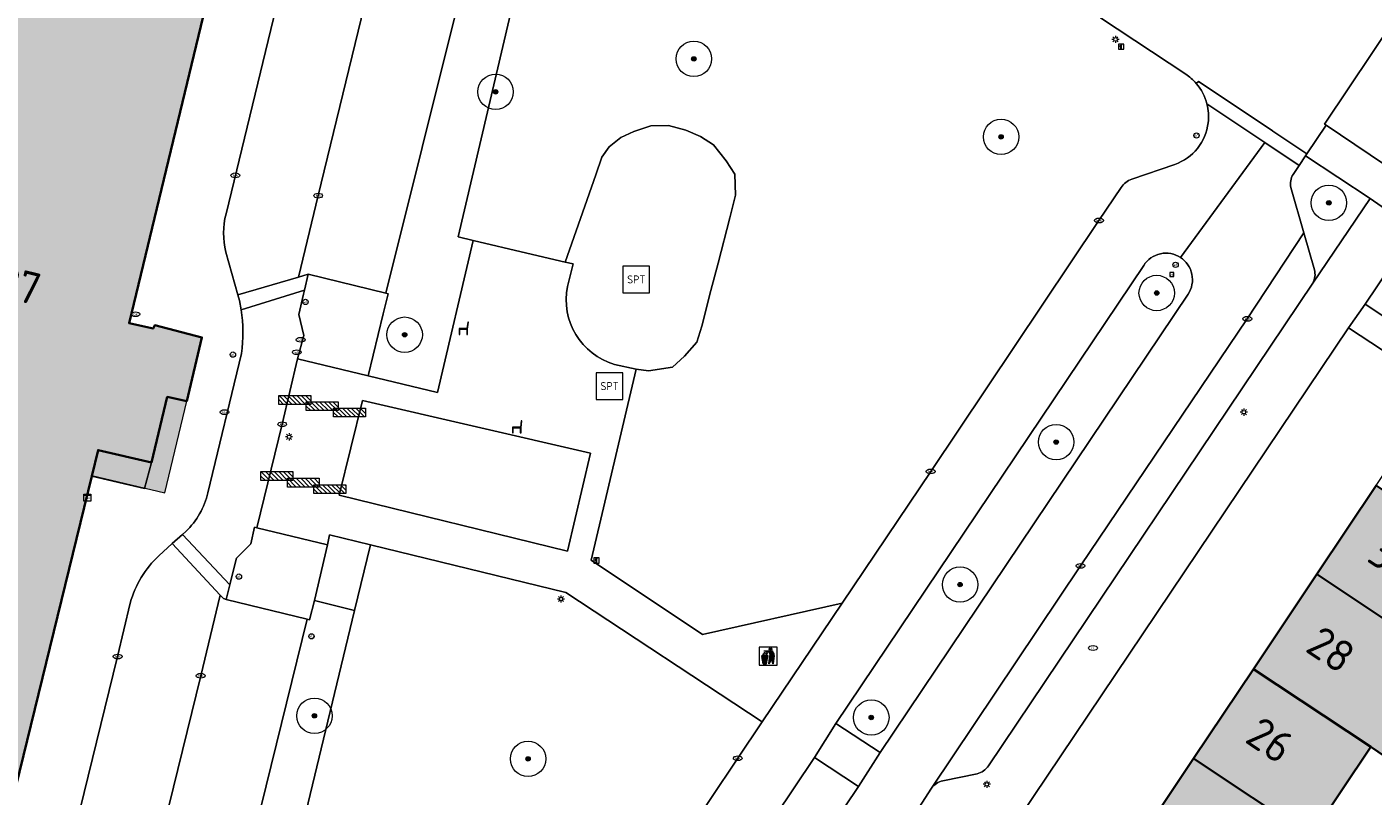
# Model space of a CAD drawing. Header units: metres. Extents: x 125349 to 128236, y 501602 to 503797.
# Tile 371 of 656: x 126726 to 126802, y 502394 to 502437. Entities that reach past the tile are written whole.
import ezdxf
from ezdxf.enums import TextEntityAlignment as Align

# ---------------------------------------------------------------- set-up
doc = ezdxf.new("R2010")
doc.units = ezdxf.units.M
doc.layers.get('0').update_dxf_attribs({"linetype": 'CONTINUOUS'})
for name, color, linetype, lineweight in [('B-WE-GR-BEPLANTING_CULTUUR_BODEMBEDEKKER-GV', 90, 'CONTINUOUS', 18), ('B-WE-GR-BEPLANTING_CULTUUR_HEESTERS-GV', 90, 'CONTINUOUS', 18), ('B-WE-GR-BOOM-S-500', 90, 'CONTINUOUS', 18), ('B-WE-IE-AFVAL APART PLAATS-S', 7, 'CONTINUOUS', 18), ('B-WE-IE-MEUBILAIR-S', 7, 'CONTINUOUS', 18), ('B-WE-IE-MEUBILAIR_WEGMEUBILAIR-S', 7, 'CONTINUOUS', 18), ('B-WE-OG-BEBOUWING-GV', 7, 'CONTINUOUS', 35), ('B-WE-OG-BEBOUWING-T18', 10, 'CONTINUOUS', 18), ('B-WE-OG-BEBOUWING_LUIFEL-GV', 7, 'CONTINUOUS', 18), ('B-WE-OG-TERREIN_BEGROEID-GV', 7, 'CONTINUOUS', 18), ('B-WE-OG-TERREIN_ERF-GV', 7, 'CONTINUOUS', 18), ('B-WE-VH-ONVERHARD_BOOMSCHORS-GV', 210, 'CONTINUOUS', 18), ('B-WE-VH-OPENVERHARDING-GV', 90, 'CONTINUOUS', 18), ('B-WE-VH-OPENVERHARDING_BETONSTRAATSTEEN-GV', 90, 'CONTINUOUS', 18), ('B-WE-VH-OPENVERHARDING_TEGEL-GV', 90, 'CONTINUOUS', 18)]:
    doc.layers.add(name, color=color, linetype=linetype, lineweight=lineweight)
doc.layers.add('B-WE-OG-BEBOUWING-V', color=7, linetype='CONTINUOUS', lineweight=18, true_color=0xcc646e)
doc.layers.add('B-WE-OG-BEBOUWING_LUIFEL-V', color=7, linetype='CONTINUOUS', lineweight=18, true_color=0xcc646e)
doc.styles.add('NLCS-ISO', font='NLCS-ISO.ttf')
doc.styles.add('NLCS-ISO-M1000-T18', font='NLCS-ISO.ttf', dxfattribs={"height": 1.8})

# ---------------------------------------------------------------- blocks, each defined once
blk = doc.blocks.new('SIE-AFVAL APART PLAATS-SO')
h = blk.add_hatch(color=256)
h.dxf.hatch_style = 1
h.paths.add_polyline_path([(-0.09, 0.07), (-1.76, 0.07, 0.819081), (-1.79, -0.09), (-1.4, -2.19, 0.36153), (-1.37, -2.21), (-0.47, -2.21, 0.36153), (-0.44, -2.19), (-0.05, -0.09, 0.819081)])
h.paths.add_polyline_path([(-0.16, -0.1), (-0.2, -0.33), (-0.49, -0.33), (-0.47, -0.1)], flags=16)
h.paths.add_polyline_path([(-0.55, -0.1), (-0.58, -0.33), (-0.87, -0.33), (-0.87, -0.1)], flags=16)
h.paths.add_polyline_path([(-0.22, -0.42), (-0.27, -0.73), (-0.53, -0.73), (-0.5, -0.42)], flags=16)
h.paths.add_polyline_path([(-0.58, -0.42), (-0.61, -0.73), (-0.87, -0.73), (-0.87, -0.42)], flags=16)
h.paths.add_polyline_path([(-0.95, -0.1), (-0.95, -0.33), (-1.27, -0.33), (-1.29, -0.1)], flags=16)
h.paths.add_polyline_path([(-0.95, -0.42), (-0.95, -0.73), (-1.23, -0.73), (-1.26, -0.42)], flags=16)
h.paths.add_polyline_path([(-0.29, -0.83), (-0.34, -1.09), (-0.56, -1.09), (-0.54, -0.83)], flags=16)
h.paths.add_polyline_path([(-0.62, -0.83), (-0.65, -1.09), (-0.87, -1.09), (-0.87, -0.83)], flags=16)
h.paths.add_polyline_path([(-0.95, -0.83), (-0.95, -1.09), (-1.2, -1.09), (-1.22, -0.83)], flags=16)
h.paths.add_polyline_path([(-1.35, -0.33), (-1.64, -0.33), (-1.69, -0.1), (-1.37, -0.1)], flags=16)
h.paths.add_polyline_path([(-1.34, -0.42), (-1.31, -0.73), (-1.57, -0.73), (-1.63, -0.42)], flags=16)
h.paths.add_polyline_path([(-0.36, -1.18), (-0.41, -1.44), (-0.6, -1.44), (-0.57, -1.18)], flags=16)
h.paths.add_polyline_path([(-0.65, -1.18), (-0.68, -1.44), (-0.87, -1.44), (-0.87, -1.18)], flags=16)
h.paths.add_polyline_path([(-1.3, -0.83), (-1.28, -1.09), (-1.5, -1.09), (-1.55, -0.83)], flags=16)
h.paths.add_polyline_path([(-0.95, -1.18), (-0.95, -1.44), (-1.17, -1.44), (-1.19, -1.18)], flags=16)
h.paths.add_polyline_path([(-0.42, -1.53), (-0.47, -1.79), (-0.63, -1.79), (-0.6, -1.53)], flags=16)
h.paths.add_polyline_path([(-1.27, -1.18), (-1.25, -1.44), (-1.44, -1.44), (-1.49, -1.18)], flags=16)
h.paths.add_polyline_path([(-0.69, -1.53), (-0.71, -1.79), (-0.87, -1.79), (-0.87, -1.53)], flags=16)
h.paths.add_polyline_path([(-0.95, -1.53), (-0.95, -1.79), (-1.13, -1.79), (-1.16, -1.53)], flags=16)
h.paths.add_polyline_path([(-1.24, -1.53), (-1.22, -1.79), (-1.37, -1.79), (-1.42, -1.53)], flags=16)
h.paths.add_polyline_path([(-0.49, -1.89), (-0.53, -2.13), (-0.66, -2.13), (-0.64, -1.89)], flags=16)
h.paths.add_polyline_path([(-0.72, -1.89), (-0.74, -2.13), (-0.87, -2.13), (-0.87, -1.89)], flags=16)
h.paths.add_polyline_path([(-0.95, -1.89), (-0.95, -2.13), (-1.1, -2.13), (-1.12, -1.89)], flags=16)
h.paths.add_polyline_path([(-1.21, -1.89), (-1.18, -2.13), (-1.31, -2.13), (-1.35, -1.89)], flags=16)
h.paths.add_polyline_path([(-0.19, 0.78, -0.01173), (-0.3, 0.78, -0.148797), (-0.42, 1.03, -0.136076), (-0.69, 0.87), (-0.78, 0.85, -0.038293), (-1.14, 0.96), (-1.19, 0.81, -0.243822), (-1.56, 0.45, 0.344326), (-1, 0.22, -0.139345), (-0.6, 0.22, 0.618436), (-0.56, 0.27, -0.441494), (-0.47, 0.44, 0.309048)])
h.paths.add_polyline_path([(-0.49, 0.51, 0.351556), (-0.64, 0.31, 0.121061), (-1.02, 0.29, -0.288745), (-1.45, 0.42, 0.203599), (-1.12, 0.79), (-1.09, 0.87, 0.083075), (-0.28, 0.71, -0.242261)], flags=16)
h.paths.add_polyline_path([(-0.4, 0.79, -0.023345), (-0.63, 0.82, 0.07081), (-0.46, 0.9, 0.059965)], flags=16)
h.paths.add_polyline_path([(1.12, 1.48), (-1.07, 1.48, 0.860559), (-1.08, 1.42), (0.29, 1, -0.146703), (0.53, 0.28, 0.421968), (0.56, 0.25), (1.6, 0.31, 0.450293), (1.63, 0.34, 0.122241)])
h.paths.add_polyline_path([(0.26, 1.93, 1), (1.07, 1.93, 1)])
h.paths.add_polyline_path([(1.65, 0.15, 0.429303), (1.62, 0.18), (0.55, 0.23, 0.38429), (0.51, 0.2), (0.16, -2.16, 0.83726), (0.22, -2.18), (0.99, -0.78, -0.688204), (1.05, -0.78), (1.36, -2.14, 0.84934), (1.42, -2.14)])
for p, q in [((-0.09, 0.07), (-1.76, 0.07)), ((-1.4, -2.19), (-1.79, -0.09)), ((-1.37, -0.1), (-1.69, -0.1)), ((-1.64, -0.33), (-1.69, -0.1)), ((-1.64, -0.33), (-1.35, -0.33)), ((-1.63, -0.42), (-1.34, -0.42)), ((-1.57, -0.73), (-1.63, -0.42)), ((-1.57, -0.73), (-1.31, -0.73)), ((-1.55, -0.83), (-1.3, -0.83)), ((-1.5, -1.09), (-1.55, -0.83)), ((-1.5, -1.09), (-1.28, -1.09)), ((-1.49, -1.18), (-1.27, -1.18)), ((-1.44, -1.44), (-1.49, -1.18)), ((-1.44, -1.44), (-1.25, -1.44)), ((-1.42, -1.53), (-1.24, -1.53)), ((-1.37, -1.79), (-1.42, -1.53)), ((-1.37, -1.79), (-1.22, -1.79)), ((-1.37, -2.21), (-0.47, -2.21)), ((-1.31, -2.13), (-1.35, -1.89)), ((-1.35, -1.89), (-1.21, -1.89)), ((-1.31, -2.13), (-1.18, -2.13)), ((-0.95, -0.1), (-1.29, -0.1)), ((-1.27, -0.33), (-0.95, -0.33)), ((-1.26, -0.42), (-0.95, -0.42)), ((-1.23, -0.73), (-0.95, -0.73)), ((-1.22, -0.83), (-0.95, -0.83)), ((-1.2, -1.09), (-0.95, -1.09)), ((-1.19, -1.18), (-0.95, -1.18)), ((-1.17, -1.44), (-0.95, -1.44)), ((-1.16, -1.53), (-0.95, -1.53)), ((-1.13, -1.79), (-0.95, -1.79)), ((-1.12, -1.89), (-0.95, -1.89)), ((-1.1, -2.13), (-0.95, -2.13)), ((-0.95, -0.1), (-0.95, -0.33)), ((-0.95, -0.42), (-0.95, -0.73)), ((-0.95, -0.83), (-0.95, -1.09)), ((-0.95, -1.18), (-0.95, -1.44)), ((-0.95, -1.53), (-0.95, -1.79)), ((-0.95, -1.89), (-0.95, -2.13)), ((-0.87, -0.1), (-0.87, -0.33)), ((-0.55, -0.1), (-0.87, -0.1)), ((-0.87, -0.33), (-0.58, -0.33)), ((-0.87, -0.42), (-0.87, -0.73)), ((-0.87, -0.42), (-0.58, -0.42)), ((-0.87, -0.73), (-0.61, -0.73)), ((-0.87, -0.83), (-0.62, -0.83)), ((-0.87, -0.83), (-0.87, -1.09)), ((-0.87, -1.09), (-0.65, -1.09)), ((-0.87, -1.18), (-0.65, -1.18)), ((-0.87, -1.18), (-0.87, -1.44)), ((-0.87, -1.44), (-0.68, -1.44)), ((-0.87, -1.53), (-0.69, -1.53)), ((-0.87, -1.53), (-0.87, -1.79)), ((-0.87, -1.79), (-0.71, -1.79)), ((-0.87, -1.89), (-0.87, -2.13)), ((-0.87, -1.89), (-0.72, -1.89)), ((-0.87, -2.13), (-0.74, -2.13)), ((-0.66, -2.13), (-0.53, -2.13)), ((-0.64, -1.89), (-0.49, -1.89)), ((-0.63, -1.79), (-0.47, -1.79)), ((-0.6, -1.44), (-0.41, -1.44)), ((-0.6, -1.53), (-0.42, -1.53)), ((-0.57, -1.18), (-0.36, -1.18)), ((-0.56, -1.09), (-0.34, -1.09)), ((-0.54, -0.83), (-0.29, -0.83)), ((-0.53, -0.73), (-0.27, -0.73)), ((-0.53, -2.13), (-0.49, -1.89)), ((-0.5, -0.42), (-0.22, -0.42)), ((-0.49, -0.33), (-0.2, -0.33)), ((-0.16, -0.1), (-0.47, -0.1)), ((-0.47, -1.79), (-0.42, -1.53)), ((-0.44, -2.19), (-0.05, -0.09)), ((-0.41, -1.44), (-0.36, -1.18)), ((-0.34, -1.09), (-0.29, -0.83)), ((-0.27, -0.73), (-0.22, -0.42)), ((-0.2, -0.33), (-0.16, -0.1))]:
    blk.add_line(p, q)
blk.add_lwpolyline([(-2.5, -2.51), (2.5, -2.51), (2.5, 2.49), (-2.5, 2.49)], close=True)
for points in [[(-0.78, 0.85, -0.038293), (-1.14, 0.96), (-1.19, 0.81, -0.243822), (-1.56, 0.45, 0.344326), (-1, 0.22, -0.139345), (-0.6, 0.22, 0.618436), (-0.56, 0.27, -0.441494), (-0.47, 0.44, 0.309048), (-0.19, 0.78, -0.01173), (-0.3, 0.78, -0.01173)], [(-0.78, 0.85), (-0.69, 0.87, 0.136076), (-0.42, 1.03, 0.156405), (-0.29, 0.77)], [(-0.78, 0.85), (-0.69, 0.87, 0.136076), (-0.42, 1.03, 0.148797), (-0.3, 0.78, 0.148797)], [(-0.63, 0.82, 0.07081), (-0.46, 0.9, 0.059965), (-0.4, 0.79, 0.059965)], [(-0.4, 0.79, -0.023345), (-0.63, 0.82)]]:
    blk.add_lwpolyline(points, format="xyb")
for points in [[(-1.09, 0.87), (-1.12, 0.79, -0.203599), (-1.45, 0.42, 0.288745), (-1.02, 0.29, -0.121061), (-0.64, 0.31, -0.351556), (-0.49, 0.51, 0.242261), (-0.28, 0.71, -0.083075)], [(-1.07, 1.48), (1.12, 1.48, -0.122241), (1.63, 0.34, -0.450293), (1.6, 0.31), (0.56, 0.25, -0.421968), (0.53, 0.28, 0.146703), (0.29, 1), (-1.08, 1.42, -0.860559)], [(0.55, 0.23), (1.62, 0.18, -0.429303), (1.65, 0.15), (1.42, -2.14, -0.84934), (1.36, -2.14), (1.05, -0.78, 0.688204), (0.99, -0.78), (0.22, -2.18, -0.83726), (0.16, -2.16), (0.51, 0.2, -0.38429)]]:
    blk.add_lwpolyline(points, format="xyb", close=True)
for points in [[(-1.35, -0.33), (-1.37, -0.1)], [(-1.31, -0.73), (-1.34, -0.42)], [(-1.28, -1.09), (-1.3, -0.83)], [(-1.27, -0.33), (-1.29, -0.1)], [(-1.25, -1.44), (-1.27, -1.18)], [(-1.23, -0.73), (-1.26, -0.42)], [(-1.22, -1.79), (-1.24, -1.53)], [(-1.2, -1.09), (-1.22, -0.83)], [(-1.18, -2.13), (-1.21, -1.89)], [(-1.17, -1.44), (-1.19, -1.18)], [(-1.18, -2.22), (-1.18, -2.21)], [(-1.13, -1.79), (-1.16, -1.53)], [(-1.1, -2.13), (-1.12, -1.89)], [(-0.74, -2.13), (-0.72, -1.89)], [(-0.71, -1.79), (-0.69, -1.53)], [(-0.68, -1.44), (-0.65, -1.18)], [(-0.66, -2.13), (-0.64, -1.89)], [(-0.65, -1.09), (-0.62, -0.83)], [(-0.63, -1.79), (-0.6, -1.53)], [(-0.61, -0.73), (-0.58, -0.42)], [(-0.6, -1.44), (-0.57, -1.18)], [(-0.58, -0.33), (-0.55, -0.1)], [(-0.56, -1.09), (-0.54, -0.83)], [(-0.53, -0.73), (-0.5, -0.42)], [(-0.49, -0.33), (-0.47, -0.1)]]:
    blk.add_lwpolyline(points)
blk.add_circle((0.66, 1.93), 0.401)
for centre, radius, start, end in [((-1.76, -0.01), 0.0869, 90, 247.281), ((-0.09, -0.01), 0.0869, 292.719, 90), ((-1.37, -2.18), 0.0318, 190.4943, 270), ((-0.47, -2.18), 0.0318, 270, 349.5057)]:
    blk.add_arc(centre, radius, start, end)
blk = doc.blocks.new('SIE-MEUBILAIR_BORD_INFORMATIE-SO')
h = blk.add_hatch(color=256)
h.dxf.hatch_style = 1
h.paths.add_polyline_path([(0.13, 0.2), (-0.33, 0.2), (-0.33, 0.08), (-0.13, 0.08), (-0.13, -0.65), (0.13, -0.65)])
h = blk.add_hatch(color=256)
h.dxf.hatch_style = 1
edge = h.paths.add_edge_path()
edge.add_arc((0, 0.5), 0.149, 0, 360)
for points in [[(-0.75, -0.75), (0.75, -0.75), (0.75, 0.75), (-0.75, 0.75)], [(0.13, 0.2), (-0.33, 0.2), (-0.33, 0.08), (-0.13, 0.08), (-0.13, -0.65), (0.13, -0.65)]]:
    blk.add_lwpolyline(points, close=True)
blk.add_circle((0, 0.5), 0.149)
blk = doc.blocks.new('SIE-MEUBILAIR_BORD_VERKEER-SO')
blk.add_lwpolyline([(-0.5625, -0.5625), (0.5625, -0.5625), (0.5625, 0.5625), (-0.5625, 0.5625)], close=True)
at = {"style": 'NLCS-ISO'}
blk.add_text('vb', height=0.75, dxfattribs=at).set_placement((0, 0), align=Align.MIDDLE_CENTER)
blk = doc.blocks.new('SIE-MEUBILAIR_KAST_CAI-SO')
for points in [[(-1, 1), (1, 1), (1, 0.84), (-1, 0.84)], [(-1, 0.76), (1, 0.76), (1, -1), (-1, -1)]]:
    blk.add_lwpolyline(points, close=True)
at = {"style": 'NLCS-ISO'}
blk.add_text('cai', height=0.75, dxfattribs=at).set_placement((0, 0), align=Align.MIDDLE_CENTER)
blk = doc.blocks.new('SIE-MEUBILAIR_PAAL_LICHTMAST-SO')
for points in [[(-0.62, 0), (-1, 0)], [(-0.71, 0.71), (-0.44, 0.44)], [(0, 1), (0, 0.62)], [(0.44, 0.44), (0.71, 0.71)], [(1, 0), (0.62, 0)], [(-0.71, -0.71), (-0.44, -0.44)], [(0, -0.62), (0, -1)], [(0.44, -0.44), (0.71, -0.71)]]:
    blk.add_lwpolyline(points)
blk.add_circle((0, 0), 0.5)
blk = doc.blocks.new('SIE-MEUBILAIR_PAAL_AFSLUITPAAL-SO')
blk.add_circle((0, 0), 0.75)
at = {"style": 'NLCS-ISO'}
blk.add_text('af', height=0.75, dxfattribs=at).set_placement((0, 0.05), align=Align.MIDDLE_CENTER)
blk = doc.blocks.new('SIE-MEUBILAIR_PAAL_VERKEERSBORD-SO')
blk.add_circle((0, 0), 0.75)
at = {"style": 'NLCS-ISO'}
blk.add_text('vb', height=0.75, dxfattribs=at).set_placement((0, 0.07), align=Align.MIDDLE_CENTER)
blk = doc.blocks.new('SIE-MEUBILAIR_PUT_KOLK-SO')
blk.add_ellipse((0, 0), major_axis=(1.25, 0), ratio=0.54)
at = {"style": 'NLCS-ISO'}
blk.add_text('klk', height=0.75, dxfattribs=at).set_placement((0.03, 0), align=Align.MIDDLE_CENTER)
blk = doc.blocks.new('SIE-MEUBILAIR_PUT_RIOOLPUT-SO')
blk.add_ellipse((0, 0), major_axis=(1.25, 0), ratio=0.54)
at = {"style": 'NLCS-ISO'}
blk.add_text('ri', height=0.75, dxfattribs=at).set_placement((-0.04, 0.07), align=Align.MIDDLE_CENTER)
blk = doc.blocks.new('SIE-MEUBILAIR_PUT_WATERLEIDINGPUT-SO')
blk.add_ellipse((0, 0), major_axis=(1.25, 0), ratio=0.54)
at = {"style": 'NLCS-ISO'}
blk.add_text('wl', height=0.75, dxfattribs=at).set_placement((-0.14, 0), align=Align.MIDDLE_CENTER)
blk = doc.blocks.new('SIE-MEUBILAIR_PUT_BRANDKRAAN-SO')
blk.add_ellipse((0, 0), major_axis=(1.25, 0), ratio=0.54)
at = {"style": 'NLCS-ISO'}
blk.add_text('bk', height=0.75, dxfattribs=at).set_placement((0.03, 0), align=Align.MIDDLE_CENTER)
blk = doc.blocks.new('SIE-WEG_FIETSREK-SO')
for p, q in [((-4.5, 1.25), (-2, -1.25)), ((-4.5, 0), (-3.25, -1.25)), ((-3.25, 1.25), (-0.75, -1.25)), ((-2, 1.25), (0.5, -1.25)), ((-0.75, 1.25), (1.75, -1.25)), ((0.5, 1.25), (3, -1.25)), ((1.76, 1.25), (4.26, -1.25)), ((3.01, 1.25), (4.5, -0.24)), ((4.26, 1.25), (4.5, 1.01))]:
    blk.add_line(p, q)
at = {"flags": 128}
blk.add_lwpolyline([(4.51, -1.25), (-4.51, -1.25), (-4.51, 1.25), (4.51, 1.25), (4.51, -1.25)], close=True, dxfattribs=at)
blk = doc.blocks.new('SIE-WEG_ZITBANK-SO')
at = {"color": 0, "linetype": 'ByBlock', "lineweight": 18}
blk.add_lwpolyline([(-0.91, -1.63), (-0.91, -0.2), (1.09, -0.2), (1.09, -1.63), (1.29, -1.63), (1.29, -0.21), (1.54, 1.78), (1.33, 1.78), (1.11, 0), (-1.11, 0), (-1.11, -1.63)], close=True, dxfattribs=at)
blk = doc.blocks.new('SIE-WEG_SPEELTOESTEL-SO')
at = {"flags": 128}
blk.add_lwpolyline([(-3.75, -3.75), (3.75, -3.75), (3.75, 3.75), (-3.75, 3.75)], close=True, dxfattribs=at)
at = {"style": 'NLCS-ISO'}
blk.add_text('SPT', height=2.25, dxfattribs=at).set_placement((0, 0), align=Align.MIDDLE_CENTER)
blk = doc.blocks.new('SGR-BOOM_01-SO')
at = {"linetype": 'ByBlock', "lineweight": 18}
h = blk.add_hatch(color=0, dxfattribs=at)
h.dxf.hatch_style = 1
edge = h.paths.add_edge_path()
edge.add_arc((0, 0), 0.25, 0, 360)
at = {"color": 0, "linetype": 'ByBlock', "lineweight": 18}
for radius in [2, 0.25]:
    blk.add_circle((0, 0), radius, dxfattribs=at)

msp = doc.modelspace()

# ---------------------------------------------------------------- hatches: boundary and pattern name
at = {"layer": 'B-WE-OG-BEBOUWING-V'}
for points in [[(126721.502, 502383.241), (126722.302, 502386.544), (126723.752, 502386.193), (126729.986, 502411.639), (126730.348, 502413.115), (126733.349, 502412.414), (126734.248, 502416.117), (126735.349, 502415.867), (126736.198, 502419.47), (126733.547, 502420.17), (126733.447, 502419.97), (126732.096, 502420.271), (126738.892, 502448.442), (126737.542, 502448.742), (126738.49, 502452.796), (126727.536, 502455.449), (126726.586, 502451.395), (126725.136, 502451.846), (126724.419, 502448.904), (126709.946, 502389.547), (126711.496, 502389.197), (126710.678, 502385.967), (126710.647, 502385.844)], [(126809.036, 502406.716), (126802.436, 502411.118), (126799.09, 502406.111), (126805.69, 502401.709)], [(126805.69, 502401.709), (126799.09, 502406.111), (126795.506, 502400.749), (126802.122, 502396.369), (126803.832, 502395.196), (126805.532, 502397.648), (126803.741, 502398.793)], [(126802.122, 502396.369), (126795.506, 502400.749), (126792.136, 502395.706), (126798.737, 502391.304)], [(126792.136, 502395.706), (126788.854, 502390.795), (126795.456, 502386.393), (126798.737, 502391.304)]]:
    msp.add_hatch(color=256, dxfattribs=at).paths.add_polyline_path(points)
at = {"layer": 'B-WE-OG-BEBOUWING_LUIFEL-V'}
msp.add_hatch(color=256, dxfattribs=at).paths.add_polyline_path([(126734.102, 502410.699), (126735.349, 502415.867), (126734.248, 502416.117), (126733.349, 502412.414), (126730.348, 502413.115), (126729.999, 502411.689)])

# ---------------------------------------------------------------- linework, layer by layer
at = {"layer": 'B-WE-GR-BEPLANTING_CULTUUR_BODEMBEDEKKER-GV', "flags": 128}
for points in [[(126798.085, 502429.185), (126797.746, 502428.677)], [(126798.859, 502422.545), (126802.091, 502427.311), (126798.446, 502429.727), (126798.085, 502429.185)], [(126797.609, 502427.928), (126798.346, 502425.375)], [(126798.346, 502425.375), (126798.947, 502423.292)], [(126789.322, 502423.541), (126771.959, 502397.675)], [(126774.456, 502396.039), (126791.819, 502421.915)], [(126771.959, 502397.675), (126774.456, 502396.039)], [(126756.012, 502368.473), (126757.053, 502370.024), (126757.543, 502370.753), (126773.238, 502394.129), (126770.745, 502395.762), (126755.109, 502372.413), (126754.613, 502371.672)]]:
    msp.add_lwpolyline(points, dxfattribs=at)
at = {"layer": 'B-WE-GR-BEPLANTING_CULTUUR_BODEMBEDEKKER-GV'}
for points in [[(126797.746, 502428.677, 0.185481), (126797.609, 502427.928)], [(126791.392, 502423.989, 0.417292), (126789.322, 502423.541)], [(126791.819, 502421.915, 0.41706), (126791.392, 502423.989)], [(126798.947, 502423.292, -0.187495), (126798.859, 502422.545)]]:
    msp.add_lwpolyline(points, format="xyb", dxfattribs=at)
at = {"layer": 'B-WE-GR-BEPLANTING_CULTUUR_HEESTERS-GV', "flags": 128}
for points in [[(126745.585, 502417.3), (126749.489, 502416.364), (126751.509, 502424.936), (126750.659, 502425.144), (126755.683, 502446.648), (126752.755, 502447.343), (126752.607, 502446.686), (126752.723, 502446.657), (126750.962, 502439.587), (126751.118, 502439.549), (126750.82, 502438.384), (126750.666, 502438.422), (126746.567, 502421.975), (126746.709, 502421.94), (126746.425, 502420.802)], [(126756.817, 502407.413), (126758.123, 502412.934), (126745.255, 502415.92), (126743.947, 502410.574)], [(126743.288, 502407.762), (126742.555, 502404.631), (126744.802, 502404.065), (126745.711, 502407.767), (126743.39, 502408.335)], [(126737.063, 502382.796), (126739.311, 502381.257), (126744.802, 502404.065), (126742.555, 502404.631), (126742.266, 502403.532), (126742.141, 502403.563), (126739.245, 502391.801), (126738.944, 502390.625), (126737.215, 502383.428)]]:
    msp.add_lwpolyline(points, close=True, dxfattribs=at)
at = {"layer": 'B-WE-OG-BEBOUWING-GV', "flags": 128}
for points in [[(126721.502, 502383.241), (126722.302, 502386.544), (126723.752, 502386.193), (126729.986, 502411.639), (126730.348, 502413.115), (126733.349, 502412.414), (126734.248, 502416.117), (126735.349, 502415.867), (126736.198, 502419.47), (126733.547, 502420.17), (126733.447, 502419.97), (126732.096, 502420.271), (126738.892, 502448.442), (126737.542, 502448.742), (126738.49, 502452.796), (126727.536, 502455.449), (126726.586, 502451.395), (126725.136, 502451.846), (126724.419, 502448.904), (126709.946, 502389.547), (126711.496, 502389.197), (126710.678, 502385.967), (126710.647, 502385.844)], [(126809.036, 502406.716), (126802.436, 502411.118), (126799.09, 502406.111), (126805.69, 502401.709)], [(126805.69, 502401.709), (126799.09, 502406.111), (126795.506, 502400.749), (126802.122, 502396.369), (126803.832, 502395.196), (126805.532, 502397.648), (126803.741, 502398.793)], [(126802.122, 502396.369), (126795.506, 502400.749), (126792.136, 502395.706), (126798.737, 502391.304)], [(126792.136, 502395.706), (126788.854, 502390.795), (126795.456, 502386.393), (126798.737, 502391.304)]]:
    msp.add_lwpolyline(points, close=True, dxfattribs=at)
at = {"layer": 'B-WE-OG-BEBOUWING_LUIFEL-GV', "flags": 128}
msp.add_lwpolyline([(126734.102, 502410.699), (126735.349, 502415.867), (126734.248, 502416.117), (126733.349, 502412.414), (126730.348, 502413.115), (126729.999, 502411.689)], close=True, dxfattribs=at)
at = {"layer": 'B-WE-OG-TERREIN_BEGROEID-GV', "flags": 128}
for points in [[(126755.683, 502446.648), (126750.659, 502425.144), (126751.509, 502424.936), (126754.526, 502424.232), (126756.686, 502423.727), (126758.41, 502428.645), (126758.761, 502429.647), (126759.176, 502430.234), (126759.832, 502430.752), (126760.557, 502431.098), (126761.525, 502431.409), (126762.526, 502431.443), (126763.493, 502431.167), (126764.322, 502430.821), (126765.048, 502430.338), (126765.773, 502429.44), (126766.257, 502428.68), (126766.291, 502427.505), (126765.98, 502426.227), (126765.314, 502423.662), (126764.913, 502422.119), (126764.392, 502420.114), (126764.115, 502419.215), (126763.424, 502418.421), (126762.734, 502417.799), (126761.386, 502417.592), (126760.692, 502417.676)], [(126791.689, 502434.334), (126786.88, 502437.507), (126786.236, 502437.932), (126784.989, 502438.755), (126783.963, 502439.432)], [(126788.643, 502428.411), (126791.07, 502429.234)], [(126786.795, 502426.072), (126788.041, 502427.931)], [(126760.692, 502417.676), (126758.159, 502406.9), (126764.429, 502402.706), (126772.309, 502404.483), (126777.303, 502411.91), (126786.795, 502426.072)]]:
    msp.add_lwpolyline(points, dxfattribs=at)
at = {"layer": 'B-WE-OG-TERREIN_BEGROEID-GV'}
for points in [[(126792.283, 502433.812, 0.069948), (126791.689, 502434.334)], [(126792.888, 502432.649, 0.115647), (126792.283, 502433.812)], [(126792.957, 502431.593, 0.093721), (126792.888, 502432.649)], [(126791.07, 502429.234, 0.284496), (126792.957, 502431.593)], [(126788.041, 502427.931, -0.149695), (126788.643, 502428.411)]]:
    msp.add_lwpolyline(points, format="xyb", dxfattribs=at)
at = {"layer": 'B-WE-OG-TERREIN_BEGROEID-GV', "flags": 128}
msp.add_lwpolyline([(126752.261, 502374.591), (126751.699, 502374.962), (126762.719, 502391.44), (126763.311, 502391.066), (126766.423, 502395.72), (126767.804, 502397.782), (126756.734, 502405.07), (126745.711, 502407.767), (126744.802, 502404.065), (126739.311, 502381.257), (126737.894, 502375.371), (126739.779, 502374.908), (126742.647, 502374.031), (126742.977, 502373.885), (126743.791, 502373.523), (126744.37, 502373.266), (126746.29, 502372.318), (126751.524, 502373.727), (126751.713, 502373.778), (126752.128, 502374.393)], close=True, dxfattribs=at)
at = {"layer": 'B-WE-OG-TERREIN_ERF-GV', "flags": 128}
for points in [[(126832.864, 502404.28), (126838.744, 502413.036), (126842.133, 502418.07), (126844.67, 502421.838), (126815.382, 502441.447), (126815.318, 502441.49), (126804.624, 502425.552), (126801.805, 502421.351), (126810.479, 502415.613), (126812.53, 502418.665), (126814.437, 502417.41), (126816.331, 502416.163), (126814.331, 502413.111), (126820.735, 502408.956), (126822.685, 502411.959), (126824.491, 502410.786), (126826.537, 502409.457), (126824.487, 502406.404), (126824.373, 502406.322), (126831.107, 502401.664), (126831.189, 502401.787), (126828.718, 502403.396), (126829.842, 502405.123), (126831.204, 502405.361)], [(126779.242, 502387.817), (126801.037, 502373.129), (126804.186, 502377.883), (126801.235, 502379.834), (126802.46, 502381.722), (126803.735, 502383.687), (126806.686, 502381.636), (126810.766, 502387.954), (126807.86, 502389.908), (126809.052, 502391.716), (126810.263, 502393.559), (126813.212, 502391.56), (126813.337, 502391.744), (126814.119, 502392.922), (126811.969, 502394.333), (126813.383, 502396.488), (126815.544, 502395.07), (126817.587, 502398.148), (126814.685, 502400.15), (126815.958, 502402.1), (126817.135, 502403.902), (126820.137, 502401.951), (126822.626, 502405.711), (126800.875, 502420.006)], [(126809.036, 502406.716), (126805.69, 502401.709), (126803.741, 502398.793), (126805.532, 502397.648), (126803.832, 502395.196), (126802.122, 502396.369), (126798.737, 502391.304), (126795.456, 502386.393), (126791.982, 502381.195), (126785.385, 502385.603), (126788.854, 502390.795), (126792.136, 502395.706), (126795.506, 502400.749), (126799.09, 502406.111), (126802.436, 502411.118), (126805.959, 502416.39), (126812.555, 502411.983)], [(126729.986, 502411.639), (126732.964, 502410.941), (126733.349, 502412.414), (126730.348, 502413.115)]]:
    msp.add_lwpolyline(points, close=True, dxfattribs=at)
msp.add_lwpolyline([(126810.479, 502415.613), (126801.805, 502421.351), (126800.875, 502420.006), (126822.626, 502405.711)], dxfattribs=at)
at = {"layer": 'B-WE-VH-ONVERHARD_BOOMSCHORS-GV', "flags": 128}
for points in [[(126759.466, 502417.946), (126760.692, 502417.676), (126761.386, 502417.592), (126762.734, 502417.799), (126763.424, 502418.421), (126764.115, 502419.215), (126764.392, 502420.114), (126764.913, 502422.119), (126765.314, 502423.662), (126765.98, 502426.227), (126766.291, 502427.505), (126766.257, 502428.68), (126765.773, 502429.44), (126765.048, 502430.338), (126764.322, 502430.821), (126763.493, 502431.167), (126762.526, 502431.443), (126761.525, 502431.409), (126760.557, 502431.098), (126759.832, 502430.752), (126759.176, 502430.234), (126758.761, 502429.647), (126758.41, 502428.645), (126756.686, 502423.727)], [(126756.686, 502423.727), (126757.144, 502423.62), (126756.821, 502422.349)]]:
    msp.add_lwpolyline(points, dxfattribs=at)
at = {"layer": 'B-WE-VH-ONVERHARD_BOOMSCHORS-GV'}
msp.add_lwpolyline([(126756.821, 502422.349, 0.386244), (126759.466, 502417.946)], format="xyb", dxfattribs=at)
at = {"layer": 'B-WE-VH-OPENVERHARDING-GV', "flags": 128}
for points in [[(126744.47, 502454.968), (126742.753, 502447.893), (126737.561, 502426.448)], [(126737.556, 502424.294), (126738.234, 502421.878), (126741.645, 502422.875), (126742.76, 502427.476), (126745.708, 502439.642), (126746.018, 502440.801), (126747.718, 502447.896)], [(126792.283, 502433.812), (126792.417, 502433.928), (126793.917, 502432.92), (126796.575, 502431.133), (126796.607, 502431.111), (126798.514, 502429.829), (126799.605, 502431.445), (126799.508, 502431.51), (126807.602, 502443.605), (126809.071, 502445.799)], [(126786.88, 502437.507), (126791.689, 502434.334)], [(126792.888, 502432.649), (126793.45, 502432.275), (126796.144, 502430.479), (126798.085, 502429.185), (126798.446, 502429.727), (126798.514, 502429.829), (126796.607, 502431.111), (126796.575, 502431.133), (126793.917, 502432.92), (126792.417, 502433.928), (126792.283, 502433.812)], [(126791.392, 502423.989), (126796.144, 502430.479), (126793.45, 502432.275)], [(126793.45, 502432.275), (126792.888, 502432.649)], [(126797.746, 502428.677), (126798.085, 502429.185), (126796.144, 502430.479), (126791.392, 502423.989)], [(126791.07, 502429.234), (126788.643, 502428.411)], [(126788.041, 502427.931), (126786.795, 502426.072), (126777.303, 502411.91), (126772.309, 502404.483), (126767.804, 502397.782)], [(126798.346, 502425.375), (126797.609, 502427.928)], [(126765.068, 502366.268), (126778.117, 502385.683), (126777.916, 502385.837), (126778.111, 502386.163), (126779.242, 502387.817), (126800.875, 502420.006), (126801.805, 502421.351), (126804.624, 502425.552), (126802.091, 502427.311), (126798.859, 502422.545)], [(126791.819, 502421.915), (126774.456, 502396.039), (126773.238, 502394.129), (126757.543, 502370.753), (126760.491, 502368.771), (126761.54, 502370.325), (126764.186, 502374.217), (126774.459, 502389.668), (126776.13, 502392.141), (126777.35, 502394.028), (126785.753, 502406.577), (126795.163, 502420.521), (126798.346, 502425.375)], [(126756.821, 502422.349), (126757.144, 502423.62), (126756.686, 502423.727), (126754.526, 502424.232), (126751.509, 502424.936), (126749.489, 502416.364), (126745.585, 502417.3)], [(126755.109, 502372.413), (126770.745, 502395.762), (126771.959, 502397.675), (126789.322, 502423.541)], [(126798.859, 502422.545), (126780.565, 502395.297)], [(126735.291, 502408.523), (126735.107, 502408.356), (126737.778, 502405.502), (126737.859, 502405.834), (126738.15, 502407.023), (126738.964, 502407.817), (126739.168, 502408.759), (126739.303, 502408.726), (126740.73, 502414.57), (126741.6, 502418.256), (126741.95, 502419.576), (126741.664, 502420.759), (126741.935, 502421.918), (126741.987, 502422.14), (126738.409, 502421.04)], [(126738.427, 502418.565), (126736.536, 502410.705)], [(126745.585, 502417.3), (126741.6, 502418.256), (126740.73, 502414.57), (126739.303, 502408.726), (126743.288, 502407.762), (126743.39, 502408.335), (126745.711, 502407.767), (126756.734, 502405.07), (126767.804, 502397.782), (126772.309, 502404.483), (126764.429, 502402.706), (126758.159, 502406.9), (126760.692, 502417.676)], [(126760.692, 502417.676), (126759.466, 502417.946)], [(126731.644, 502382.008), (126732.14, 502384.063), (126732.292, 502384.695), (126732.9, 502387.236), (126734.044, 502391.871), (126734.335, 502393.023), (126736.133, 502400.378), (126737.239, 502404.923), (126734.532, 502407.834)], [(126734.532, 502407.834), (126733.778, 502407.15)], [(126732.16, 502404.483), (126731.449, 502401.459), (126727.443, 502385.105), (126726.806, 502382.484)], [(126767.804, 502397.782), (126766.423, 502395.72), (126763.311, 502391.066), (126755.745, 502379.753), (126752.261, 502374.591), (126752.128, 502374.393), (126755.109, 502372.413)], [(126779.929, 502394.842), (126777.986, 502394.452)], [(126777.35, 502394.028), (126776.13, 502392.141)]]:
    msp.add_lwpolyline(points, dxfattribs=at)
for points in [[(126802.091, 502427.311), (126804.624, 502425.552), (126815.318, 502441.49), (126815.382, 502441.447), (126816.357, 502443.587), (126819.642, 502448.461), (126817.513, 502450.232), (126813.426, 502444.196), (126811.856, 502443.941), (126809.071, 502445.799), (126807.602, 502443.605), (126811.817, 502440.758), (126807.111, 502433.751), (126803.71, 502428.694), (126799.605, 502431.445), (126798.514, 502429.829), (126798.446, 502429.727)], [(126738.234, 502421.878), (126738.318, 502421.562), (126738.409, 502421.04), (126741.987, 502422.14), (126742.197, 502423.036), (126741.645, 502422.875)], [(126746.567, 502421.975), (126742.197, 502423.036), (126741.987, 502422.14), (126741.935, 502421.918), (126741.664, 502420.759), (126741.95, 502419.576), (126741.6, 502418.256), (126745.585, 502417.3), (126746.425, 502420.802), (126746.709, 502421.94)], [(126756.817, 502407.413), (126743.947, 502410.574), (126745.255, 502415.92), (126758.123, 502412.934)], [(126742.141, 502403.563), (126742.266, 502403.532), (126742.555, 502404.631), (126743.288, 502407.762), (126739.303, 502408.726), (126739.168, 502408.759), (126738.964, 502407.817), (126738.15, 502407.023), (126737.859, 502405.834), (126737.778, 502405.502), (126737.578, 502404.686)], [(126735.107, 502408.356), (126734.532, 502407.834), (126737.239, 502404.923), (126737.411, 502404.738), (126737.578, 502404.686), (126737.778, 502405.502)]]:
    msp.add_lwpolyline(points, close=True, dxfattribs=at)
at = {"layer": 'B-WE-VH-OPENVERHARDING-GV'}
for points in [[(126791.689, 502434.334, -0.069948), (126792.283, 502433.812)], [(126792.283, 502433.812, -0.115647), (126792.888, 502432.649)], [(126792.888, 502432.649, -0.093721), (126792.957, 502431.593)], [(126792.957, 502431.593, -0.284496), (126791.07, 502429.234)], [(126788.643, 502428.411, 0.149695), (126788.041, 502427.931)], [(126797.609, 502427.928, -0.185481), (126797.746, 502428.677)], [(126737.561, 502426.448, 0.124883), (126737.556, 502424.294)], [(126789.322, 502423.541, -0.417292), (126791.392, 502423.989)], [(126791.392, 502423.989, -0.41706), (126791.819, 502421.915)], [(126759.466, 502417.946, -0.386244), (126756.821, 502422.349)], [(126738.409, 502421.04, -0.080807), (126738.427, 502418.565)], [(126736.536, 502410.705, -0.146885), (126735.291, 502408.523)], [(126733.778, 502407.15, 0.14025), (126732.16, 502404.483)], [(126780.565, 502395.297, -0.177047), (126779.929, 502394.842)], [(126777.986, 502394.452, 0.194485), (126777.35, 502394.028)]]:
    msp.add_lwpolyline(points, format="xyb", dxfattribs=at)
at = {"layer": 'B-WE-VH-OPENVERHARDING_BETONSTRAATSTEEN-GV', "flags": 128}
for points in [[(126721.388, 502456.955), (126727.536, 502455.449), (126738.49, 502452.796), (126737.542, 502448.742), (126738.892, 502448.442), (126732.096, 502420.271), (126733.447, 502419.97), (126733.547, 502420.17), (126736.198, 502419.47), (126735.349, 502415.867), (126734.248, 502416.117), (126733.349, 502412.414), (126732.964, 502410.941), (126729.986, 502411.639), (126723.752, 502386.193)], [(126737.561, 502426.448), (126742.753, 502447.893), (126744.47, 502454.968)], [(126798.346, 502425.375), (126795.163, 502420.521), (126785.753, 502406.577), (126777.35, 502394.028)], [(126798.947, 502423.292), (126798.346, 502425.375)], [(126738.234, 502421.878), (126737.556, 502424.294)], [(126780.565, 502395.297), (126798.859, 502422.545)], [(126738.409, 502421.04), (126738.318, 502421.562), (126738.234, 502421.878)], [(126736.536, 502410.705), (126738.427, 502418.565)], [(126733.778, 502407.15), (126734.532, 502407.834), (126735.107, 502408.356), (126735.291, 502408.523)], [(126721.502, 502383.241), (126726.806, 502382.484), (126727.443, 502385.105), (126731.449, 502401.459), (126732.16, 502404.483)], [(126777.986, 502394.452), (126779.929, 502394.842)]]:
    msp.add_lwpolyline(points, dxfattribs=at)
for points in [[(126799.605, 502431.445), (126803.71, 502428.694), (126807.111, 502433.751), (126811.817, 502440.758), (126807.602, 502443.605), (126799.508, 502431.51)], [(126746.567, 502421.975), (126750.666, 502438.422), (126745.708, 502439.642), (126742.76, 502427.476), (126741.645, 502422.875), (126742.197, 502423.036)], [(126734.335, 502393.023), (126739.245, 502391.801), (126742.141, 502403.563), (126737.578, 502404.686), (126737.411, 502404.738), (126737.239, 502404.923), (126736.133, 502400.378)]]:
    msp.add_lwpolyline(points, close=True, dxfattribs=at)
at = {"layer": 'B-WE-VH-OPENVERHARDING_BETONSTRAATSTEEN-GV'}
for points in [[(126737.556, 502424.294, -0.124883), (126737.561, 502426.448)], [(126798.859, 502422.545, 0.187495), (126798.947, 502423.292)], [(126738.427, 502418.565, 0.080807), (126738.409, 502421.04)], [(126735.291, 502408.523, 0.146885), (126736.536, 502410.705)], [(126732.16, 502404.483, -0.14025), (126733.778, 502407.15)], [(126779.929, 502394.842, 0.177047), (126780.565, 502395.297)], [(126777.35, 502394.028, -0.194485), (126777.986, 502394.452)]]:
    msp.add_lwpolyline(points, format="xyb", dxfattribs=at)
at = {"layer": 'B-WE-VH-OPENVERHARDING_TEGEL-GV', "flags": 128}
msp.add_lwpolyline([(126770.745, 502395.762), (126773.238, 502394.129), (126774.456, 502396.039), (126771.959, 502397.675)], close=True, dxfattribs=at)

# ---------------------------------------------------------------- block references
at = {"layer": 'B-WE-GR-BOOM-S-500', "xscale": 0.5, "yscale": 0.5, "zscale": 0.5}
for p in [(126763.946, 502435.195), (126752.764, 502433.336), (126781.274, 502430.792), (126799.759, 502427.072), (126790.052, 502421.981), (126747.635, 502419.627), (126784.381, 502413.566), (126778.961, 502405.522), (126742.548, 502398.118), (126773.953, 502398.019), (126754.596, 502395.685)]:
    msp.add_blockref('SGR-BOOM_01-SO', p, dxfattribs=at)
at = {"layer": 'B-WE-IE-AFVAL APART PLAATS-S', "xscale": 0.2, "yscale": 0.2, "zscale": 0.2}
msp.add_blockref('SIE-AFVAL APART PLAATS-SO', (126768.138, 502401.486), dxfattribs=at)
at = {"layer": 'B-WE-IE-MEUBILAIR-S', "xscale": 0.2, "yscale": 0.2, "zscale": 0.2}
for name, p in [('SIE-MEUBILAIR_PAAL_LICHTMAST-SO', (126787.725, 502436.294)), ('SIE-MEUBILAIR_BORD_INFORMATIE-SO', (126788.042, 502435.885)), ('SIE-MEUBILAIR_PAAL_AFSLUITPAAL-SO', (126792.294, 502430.871)), ('SIE-MEUBILAIR_PUT_KOLK-SO', (126738.089, 502428.621)), ('SIE-MEUBILAIR_PUT_KOLK-SO', (126742.76, 502427.476)), ('SIE-MEUBILAIR_PUT_KOLK-SO', (126786.795, 502426.072)), ('SIE-MEUBILAIR_BORD_VERKEER-SO', (126790.91, 502423.021)), ('SIE-MEUBILAIR_PAAL_AFSLUITPAAL-SO', (126791.119, 502423.57)), ('SIE-MEUBILAIR_PAAL_AFSLUITPAAL-SO', (126742.042, 502421.479)), ('SIE-MEUBILAIR_PUT_BRANDKRAAN-SO', (126732.457, 502420.783)), ('SIE-MEUBILAIR_PUT_KOLK-SO', (126795.163, 502420.521)), ('SIE-MEUBILAIR_PUT_WATERLEIDINGPUT-SO', (126741.772, 502419.341)), ('SIE-MEUBILAIR_PAAL_AFSLUITPAAL-SO', (126737.948, 502418.506)), ('SIE-MEUBILAIR_PUT_WATERLEIDINGPUT-SO', (126741.551, 502418.639)), ('SIE-MEUBILAIR_PAAL_LICHTMAST-SO', (126794.968, 502415.257)), ('SIE-MEUBILAIR_PUT_KOLK-SO', (126737.476, 502415.253)), ('SIE-MEUBILAIR_PUT_KOLK-SO', (126740.73, 502414.57)), ('SIE-MEUBILAIR_PAAL_LICHTMAST-SO', (126741.118, 502413.862)), ('SIE-MEUBILAIR_PUT_KOLK-SO', (126777.303, 502411.91)), ('SIE-MEUBILAIR_KAST_CAI-SO', (126729.736, 502410.427)), ('SIE-MEUBILAIR_BORD_INFORMATIE-SO', (126758.45, 502406.886)), ('SIE-MEUBILAIR_PUT_KOLK-SO', (126785.753, 502406.577)), ('SIE-MEUBILAIR_PAAL_AFSLUITPAAL-SO', (126738.287, 502405.974)), ('SIE-MEUBILAIR_PAAL_LICHTMAST-SO', (126756.452, 502404.708)), ('SIE-MEUBILAIR_PAAL_VERKEERSBORD-SO', (126742.38, 502402.602)), ('SIE-MEUBILAIR_PUT_RIOOLPUT-SO', (126786.46, 502401.943)), ('SIE-MEUBILAIR_PUT_KOLK-SO', (126731.449, 502401.459)), ('SIE-MEUBILAIR_PUT_KOLK-SO', (126736.133, 502400.378)), ('SIE-MEUBILAIR_PUT_KOLK-SO', (126766.423, 502395.72)), ('SIE-MEUBILAIR_PAAL_LICHTMAST-SO', (126780.473, 502394.252))]:
    msp.add_blockref(name, p, dxfattribs=at)
at = {"layer": 'B-WE-IE-MEUBILAIR_WEGMEUBILAIR-S', "xscale": 0.2, "yscale": 0.2, "zscale": 0.2}
for name, p in [('SIE-WEG_SPEELTOESTEL-SO', (126760.7, 502422.749)), ('SIE-WEG_ZITBANK-SO', (126750.927, 502419.973)), ('SIE-WEG_SPEELTOESTEL-SO', (126759.193, 502416.728)), ('SIE-WEG_FIETSREK-SO', (126741.449, 502415.946)), ('SIE-WEG_FIETSREK-SO', (126742.989, 502415.591)), ('SIE-WEG_FIETSREK-SO', (126744.528, 502415.236)), ('SIE-WEG_ZITBANK-SO', (126753.941, 502414.408)), ('SIE-WEG_FIETSREK-SO', (126740.431, 502411.652)), ('SIE-WEG_FIETSREK-SO', (126741.921, 502411.281)), ('SIE-WEG_FIETSREK-SO', (126743.41, 502410.909))]:
    msp.add_blockref(name, p, dxfattribs=at)

# ---------------------------------------------------------------- texts
at = {"layer": 'B-WE-OG-BEBOUWING-T18', "style": 'NLCS-ISO-M1000-T18'}
for s, rotation, p in [('167A - 327', 346.3, (126721.32, 502423.54)), ('30', 326.1, (126803.317, 502406.972)), ('28', 326.1, (126799.884, 502401.86)), ('26', 326.1, (126796.451, 502396.748))]:
    msp.add_text(s, height=1.8, rotation=rotation, dxfattribs=at).set_placement(p, align=Align.MIDDLE)

doc.saveas('drawing.dxf')
